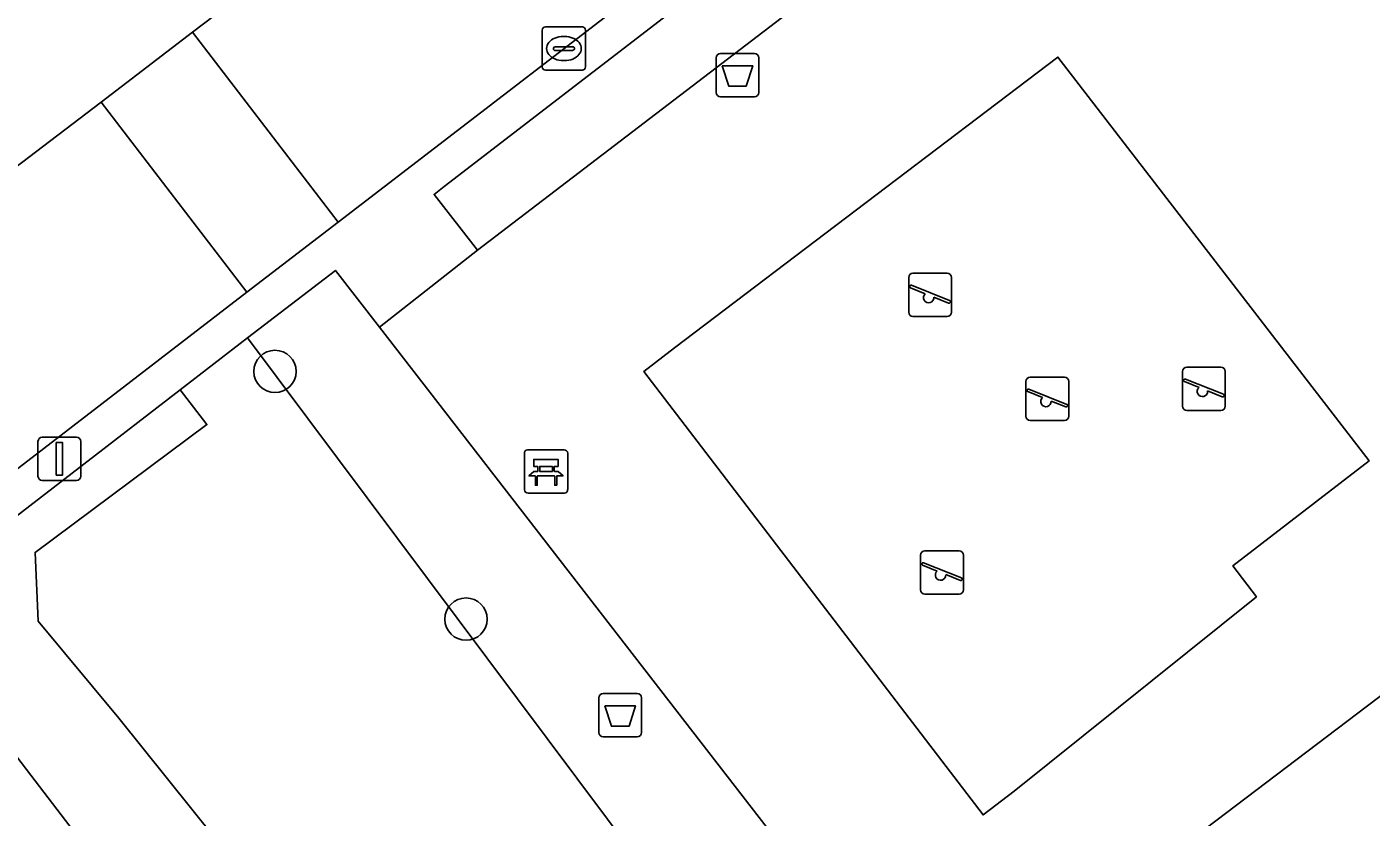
# Model space of a CAD drawing. Extents: x 159352 to 160617, y 385888 to 387323.
# Drawn here: x 159892.57 to 159923.63, y 386787.94 to 386806.2 of the extents above; entities that cross this region are included whole.
import ezdxf

# ---------------------------------------------------------------- set-up
doc = ezdxf.new("R2010")
doc.units = 0
for name, color, linetype in [('IMGEO_Afvalbak', 7, 'Continuous'), ('IMGEO_Bank', 7, 'Continuous'), ('IMGEO_Boom', 7, 'Continuous'), ('IMGEO_Groenvoorziening', 7, 'Continuous'), ('IMGEO_Kolk', 7, 'Continuous'), ('IMGEO_Lichtmast', 7, 'Continuous'), ('IMGEO_Rijbaan_lokaal_open', 7, 'Continuous'), ('IMGEO_Speelvoorziening', 7, 'Continuous'), ('IMGEO_Terreindeel_zand', 7, 'Continuous'), ('IMGEO_Voetpad_open', 7, 'Continuous')]:
    doc.layers.add(name, color=color, linetype=linetype)

msp = doc.modelspace()

# ---------------------------------------------------------------- linework, layer by layer
at = {"layer": 'IMGEO_Afvalbak'}
for p, q in [((159908.491, 386804.688), (159908.491, 386805.488)), ((159908.491, 386805.488), (159908.491, 386804.688)), ((159908.591, 386805.588), (159909.381, 386805.588)), ((159909.381, 386805.588), (159908.591, 386805.588)), ((159909.481, 386805.488), (159909.481, 386804.688)), ((159909.481, 386804.688), (159909.481, 386805.488)), ((159909.381, 386804.588), (159908.591, 386804.588)), ((159908.591, 386804.588), (159909.381, 386804.588)), ((159905.781, 386789.898), (159905.781, 386790.698)), ((159905.781, 386790.698), (159905.781, 386789.898)), ((159905.881, 386790.798), (159906.671, 386790.798)), ((159906.671, 386790.798), (159905.881, 386790.798)), ((159906.771, 386790.698), (159906.771, 386789.898)), ((159906.771, 386789.898), (159906.771, 386790.698)), ((159906.671, 386789.798), (159905.881, 386789.798)), ((159905.881, 386789.798), (159906.671, 386789.798))]:
    msp.add_line(p, q, dxfattribs=at)
for points in [[(159908.634, 386805.302), (159909.338, 386805.302), (159909.189, 386804.832), (159908.783, 386804.832), (159908.634, 386805.302)], [(159905.924, 386790.512), (159906.628, 386790.512), (159906.479, 386790.042), (159906.073, 386790.042), (159905.924, 386790.512)]]:
    msp.add_lwpolyline(points, dxfattribs=at)
for centre, start, end in [((159908.591, 386805.488), 90, 180), ((159908.591, 386805.488), 90, 180), ((159909.381, 386805.488), 0, 90), ((159909.381, 386805.488), 360, 90), ((159908.591, 386804.688), 180, 270), ((159908.591, 386804.688), 180, 270), ((159909.381, 386804.688), 270, 0), ((159909.381, 386804.688), 270, 0), ((159905.881, 386790.698), 90, 180), ((159905.881, 386790.698), 90, 180), ((159906.671, 386790.698), 0, 90), ((159906.671, 386790.698), 360, 90), ((159905.881, 386789.898), 180, 270), ((159905.881, 386789.898), 180, 270), ((159906.671, 386789.898), 270, 0), ((159906.671, 386789.898), 270, 0)]:
    msp.add_arc(centre, 0.1, start, end, dxfattribs=at)
at = {"layer": 'IMGEO_Bank'}
for p, q in [((159904.137, 386796.427), (159904.978, 386796.427)), ((159904.978, 386796.427), (159904.137, 386796.427)), ((159904.062, 386795.502), (159904.062, 386796.343)), ((159904.062, 386796.343), (159904.062, 386795.502)), ((159905.062, 386796.352), (159905.062, 386795.511)), ((159905.062, 386795.511), (159905.062, 386796.352)), ((159904.759, 386795.825), (159904.366, 386795.825)), ((159904.371, 386795.933), (159904.371, 386796.039)), ((159904.415, 386796.039), (159904.415, 386795.933)), ((159904.703, 386796.045), (159904.421, 386796.045)), ((159904.421, 386795.927), (159904.703, 386795.927)), ((159904.709, 386795.933), (159904.709, 386796.039)), ((159904.753, 386796.039), (159904.753, 386795.933)), ((159904.987, 386795.427), (159904.146, 386795.427)), ((159904.146, 386795.427), (159904.987, 386795.427))]:
    msp.add_line(p, q, dxfattribs=at)
for points in [[(159904.365, 386796.045), (159904.279, 386796.045), (159904.279, 386796.206), (159904.842, 386796.206), (159904.842, 386796.045), (159904.759, 386796.045)], [(159904.309, 386795.825), (159904.167, 386795.825), (159904.279, 386795.927), (159904.365, 386795.927)], [(159904.359, 386795.818), (159904.359, 386795.611), (159904.316, 386795.611), (159904.316, 386795.818)], [(159904.759, 386795.927), (159904.842, 386795.927), (159904.954, 386795.825), (159904.815, 386795.825)], [(159904.809, 386795.818), (159904.809, 386795.611), (159904.765, 386795.611), (159904.765, 386795.818)]]:
    msp.add_lwpolyline(points, dxfattribs=at)
for centre, radius, start, end in [((159904.14, 386796.349), 0.0779, 92.4484, 184.2845), ((159904.14, 386796.349), 0.0779, 92.4484, 184.2845), ((159904.984, 386796.349), 0.0779, 2.4484, 94.2845), ((159904.984, 386796.349), 0.0779, 2.4484, 94.2845), ((159904.309, 386795.818), 0.00671, 2.8957, 87.1043), ((159904.366, 386795.818), 0.00671, 92.8957, 177.1043), ((159904.364, 386796.038), 0.00671, 2.8957, 87.1043), ((159904.364, 386795.934), 0.00671, 272.8957, 357.1043), ((159904.421, 386796.038), 0.00671, 92.8957, 177.1043), ((159904.421, 386795.934), 0.00671, 182.8957, 267.1043), ((159904.703, 386796.038), 0.00671, 2.8957, 87.1043), ((159904.703, 386795.934), 0.00671, 272.8957, 357.1043), ((159904.76, 386796.038), 0.00671, 92.8957, 177.1043), ((159904.76, 386795.934), 0.00671, 182.8957, 267.1043), ((159904.758, 386795.818), 0.00671, 2.8957, 87.1043), ((159904.815, 386795.818), 0.00671, 92.8957, 177.1043), ((159904.14, 386795.505), 0.0779, 182.4484, 274.2845), ((159904.14, 386795.505), 0.0779, 182.4484, 274.2845), ((159904.984, 386795.505), 0.0779, 272.4484, 4.2845), ((159904.984, 386795.505), 0.0779, 272.4484, 4.2845)]:
    msp.add_arc(centre, radius, start, end, dxfattribs=at)
at = {"layer": 'IMGEO_Boom'}
for centre in [(159898.299, 386798.239), (159902.713, 386792.515)]:
    msp.add_circle(centre, 0.489, dxfattribs=at)
at = {"layer": 'IMGEO_Groenvoorziening'}
for points in [[(159926.148, 386818.757), (159923.767, 386816.932), (159902.979, 386801.043), (159900.713, 386799.262), (159914.643, 386781.279), (159915.146, 386780.63), (159917.148, 386782.159), (159917.628, 386782.525), (159917.092, 386783.163), (159915.836, 386784.665), (159936.633, 386800.439), (159939.052, 386802.293)], [(159923.767, 386816.932), (159922.719, 386818.298), (159902.209, 386802.51), (159901.974, 386802.329), (159902.979, 386801.043)], [(159923.58, 386796.173), (159920.428, 386793.744), (159920.977, 386793.031), (159915.375, 386788.537), (159914.662, 386787.991), (159906.821, 386798.235), (159907.534, 386798.781), (159916.388, 386805.503)], [(159900.713, 386799.262), (159899.696, 386800.575), (159897.667, 386799.014), (159911.509, 386780.502), (159912.77, 386778.816), (159914.955, 386780.484), (159915.146, 386780.63), (159914.643, 386781.279)], [(159938.325, 386798.396), (159936.633, 386800.439), (159915.836, 386784.665), (159917.092, 386783.163), (159917.628, 386782.525)], [(159897.667, 386799.014), (159896.109, 386797.814), (159896.726, 386797.013), (159892.755, 386794.059), (159892.824, 386792.471), (159894.688, 386790.228), (159905.905, 386776.25), (159911.509, 386780.502)]]:
    msp.add_lwpolyline(points, close=True, dxfattribs=at)
for points in [[(159896.726, 386797.013), (159896.109, 386797.814), (159891.918, 386794.588)], [(159906.764, 386775.218), (159905.905, 386776.25), (159894.688, 386790.228), (159892.824, 386792.471), (159892.755, 386794.059), (159896.726, 386797.013)], [(159891.323, 386790.641), (159902.664, 386775.821)]]:
    msp.add_lwpolyline(points, dxfattribs=at)
at = {"layer": 'IMGEO_Kolk'}
for p, q in [((159904.474, 386805.275), (159904.474, 386806.127)), ((159904.549, 386806.201), (159905.401, 386806.201)), ((159905.475, 386806.127), (159905.475, 386805.275)), ((159904.776, 386805.744), (159905.174, 386805.744)), ((159904.962, 386805.981), (159904.987, 386805.981)), ((159904.733, 386805.695), (159904.733, 386805.707)), ((159905.171, 386805.658), (159904.773, 386805.658)), ((159905.217, 386805.707), (159905.217, 386805.695)), ((159905.401, 386805.201), (159904.549, 386805.201)), ((159904.985, 386805.421), (159904.96, 386805.421))]:
    msp.add_line(p, q, dxfattribs=at)
for points in [[(159904.474, 386805.275), (159904.474, 386806.127)], [(159904.549, 386806.201), (159905.401, 386806.201)], [(159905.475, 386806.127), (159905.475, 386805.275)], [(159905.401, 386805.201), (159904.549, 386805.201)]]:
    msp.add_lwpolyline(points, dxfattribs=at)
for centre, radius, start, end in [((159904.551, 386806.125), 0.0765, 91.552, 178.448), ((159904.551, 386806.125), 0.0765, 91.552, 178.448), ((159905.399, 386806.125), 0.0765, 1.552, 88.448), ((159905.399, 386806.125), 0.0765, 1.552, 88.448), ((159904.773, 386805.704), 0.0403, 85.8775, 175.7526), ((159905.178, 386805.706), 0.0386, 1.7309, 96.639), ((159904.77, 386805.694), 0.0366, 178.938, 274.7102), ((159905.174, 386805.701), 0.043, 264.8664, 352.4533), ((159904.551, 386805.277), 0.0765, 181.552, 268.448), ((159904.551, 386805.277), 0.0765, 181.552, 268.448), ((159905.399, 386805.277), 0.0765, 271.552, 358.448), ((159905.399, 386805.277), 0.0765, 271.552, 358.448)]:
    msp.add_arc(centre, radius, start, end, dxfattribs=at)
for centre, major_axis, ratio, start_param, end_param in [((159904.961, 386805.701), (-0.387, 0.002), 0.722429, 4.712389, 7.853982), ((159904.986, 386805.701), (-0.39, 0.002), 0.717154, 1.570796, 4.712389)]:
    msp.add_ellipse(centre, major_axis=major_axis, ratio=ratio, start_param=start_param, end_param=end_param, dxfattribs=at)
at = {"layer": 'IMGEO_Lichtmast'}
for p, q in [((159892.823, 386795.821), (159892.823, 386796.621)), ((159892.823, 386796.621), (159892.823, 386795.821)), ((159892.923, 386796.721), (159893.713, 386796.721)), ((159893.713, 386796.721), (159892.923, 386796.721)), ((159893.813, 386796.621), (159893.813, 386795.821)), ((159893.813, 386795.821), (159893.813, 386796.621)), ((159893.713, 386795.721), (159892.923, 386795.721)), ((159892.923, 386795.721), (159893.713, 386795.721))]:
    msp.add_line(p, q, dxfattribs=at)
msp.add_lwpolyline([(159893.243, 386796.596), (159893.393, 386796.596), (159893.393, 386795.846), (159893.243, 386795.846), (159893.243, 386796.596)], dxfattribs=at)
for centre, start, end in [((159892.923, 386796.621), 90, 180), ((159892.923, 386796.621), 90, 180), ((159893.713, 386796.621), 0, 90), ((159893.713, 386796.621), 360, 90), ((159892.923, 386795.821), 180, 270), ((159892.923, 386795.821), 180, 270), ((159893.713, 386795.821), 270, 0), ((159893.713, 386795.821), 270, 0)]:
    msp.add_arc(centre, 0.1, start, end, dxfattribs=at)
at = {"layer": 'IMGEO_Rijbaan_lokaal_open'}
for points in [[(159932.131, 386826.54), (159938.993, 386831.785), (159944.581, 386836.055), (159941.128, 386840.576), (159934.496, 386835.573), (159934.51, 386835.52), (159919.84, 386824.035), (159919.772, 386824.066), (159909.569, 386816.165), (159908.029, 386814.994), (159905.329, 386812.912), (159904.224, 386812.064), (159901.193, 386809.744), (159899.889, 386808.738), (159896.395, 386806.077), (159899.757, 386801.692), (159908.562, 386808.459), (159922.226, 386818.941), (159924.606, 386820.767)], [(159896.395, 386806.077), (159894.279, 386804.465), (159897.649, 386800.071), (159899.757, 386801.692)]]:
    msp.add_lwpolyline(points, close=True, dxfattribs=at)
for points in [[(159897.649, 386800.071), (159894.279, 386804.465), (159887.587, 386799.368)], [(159890.938, 386794.913), (159897.649, 386800.071)]]:
    msp.add_lwpolyline(points, dxfattribs=at)
at = {"layer": 'IMGEO_Speelvoorziening'}
for p, q in [((159913.041, 386800.507), (159913.831, 386800.507)), ((159913.831, 386800.507), (159913.041, 386800.507)), ((159912.941, 386799.607), (159912.941, 386800.407)), ((159912.941, 386800.407), (159912.941, 386799.607)), ((159913.324, 386800.035), (159912.985, 386800.172)), ((159913.01, 386800.232), (159913.886, 386799.879)), ((159913.931, 386800.407), (159913.931, 386799.607)), ((159913.931, 386799.607), (159913.931, 386800.407)), ((159913.862, 386799.819), (159913.522, 386799.956)), ((159913.831, 386799.507), (159913.041, 386799.507)), ((159913.041, 386799.507), (159913.831, 386799.507)), ((159919.367, 386798.339), (159920.157, 386798.339)), ((159920.157, 386798.339), (159919.367, 386798.339)), ((159915.65, 386797.207), (159915.65, 386798.007)), ((159915.65, 386798.007), (159915.65, 386797.207)), ((159915.75, 386798.107), (159916.54, 386798.107)), ((159916.54, 386798.107), (159915.75, 386798.107)), ((159916.64, 386798.007), (159916.64, 386797.207)), ((159916.64, 386797.207), (159916.64, 386798.007)), ((159919.267, 386797.439), (159919.267, 386798.239)), ((159919.267, 386798.239), (159919.267, 386797.439)), ((159919.65, 386797.867), (159919.311, 386798.004)), ((159919.336, 386798.064), (159920.212, 386797.711)), ((159920.257, 386798.239), (159920.257, 386797.439)), ((159920.257, 386797.439), (159920.257, 386798.239)), ((159916.033, 386797.635), (159915.694, 386797.772)), ((159915.719, 386797.832), (159916.595, 386797.479)), ((159920.188, 386797.651), (159919.848, 386797.788)), ((159916.571, 386797.419), (159916.231, 386797.556)), ((159916.54, 386797.107), (159915.75, 386797.107)), ((159915.75, 386797.107), (159916.54, 386797.107)), ((159920.157, 386797.339), (159919.367, 386797.339)), ((159919.367, 386797.339), (159920.157, 386797.339)), ((159913.215, 386793.194), (159913.215, 386793.994)), ((159913.215, 386793.994), (159913.215, 386793.194)), ((159913.315, 386794.094), (159914.105, 386794.094)), ((159914.105, 386794.094), (159913.315, 386794.094)), ((159914.205, 386793.994), (159914.205, 386793.194)), ((159914.205, 386793.194), (159914.205, 386793.994)), ((159913.598, 386793.622), (159913.259, 386793.759)), ((159913.284, 386793.819), (159914.16, 386793.466)), ((159914.136, 386793.406), (159913.796, 386793.543)), ((159914.105, 386793.094), (159913.315, 386793.094)), ((159913.315, 386793.094), (159914.105, 386793.094))]:
    msp.add_line(p, q, dxfattribs=at)
for centre, radius, start, end in [((159913.041, 386800.407), 0.1, 90, 180), ((159913.041, 386800.407), 0.1, 90, 180), ((159913.831, 386800.407), 0.1, 0, 90), ((159913.831, 386800.407), 0.1, 360, 90), ((159912.998, 386800.202), 0.0327, 68.078, 248.078), ((159913.403, 386799.945), 0.12, 130.9928, 5.1632), ((159913.874, 386799.849), 0.0327, 248.078, 68.078), ((159913.041, 386799.607), 0.1, 180, 270), ((159913.041, 386799.607), 0.1, 180, 270), ((159913.831, 386799.607), 0.1, 270, 0), ((159913.831, 386799.607), 0.1, 270, 0), ((159919.367, 386798.239), 0.1, 90, 180), ((159919.367, 386798.239), 0.1, 90, 180), ((159920.157, 386798.239), 0.1, 0, 90), ((159920.157, 386798.239), 0.1, 360, 90), ((159915.75, 386798.007), 0.1, 90, 180), ((159915.75, 386798.007), 0.1, 90, 180), ((159916.54, 386798.007), 0.1, 0, 90), ((159916.54, 386798.007), 0.1, 360, 90), ((159919.324, 386798.034), 0.0327, 68.078, 248.078), ((159915.707, 386797.802), 0.0327, 68.078, 248.078), ((159919.729, 386797.777), 0.12, 130.9928, 5.1632), ((159920.2, 386797.681), 0.0327, 248.078, 68.078), ((159916.112, 386797.545), 0.12, 130.9928, 5.1632), ((159916.583, 386797.449), 0.0327, 248.078, 68.078), ((159919.367, 386797.439), 0.1, 180, 270), ((159919.367, 386797.439), 0.1, 180, 270), ((159920.157, 386797.439), 0.1, 270, 0), ((159920.157, 386797.439), 0.1, 270, 0), ((159915.75, 386797.207), 0.1, 180, 270), ((159915.75, 386797.207), 0.1, 180, 270), ((159916.54, 386797.207), 0.1, 270, 0), ((159916.54, 386797.207), 0.1, 270, 0), ((159913.315, 386793.994), 0.1, 90, 180), ((159913.315, 386793.994), 0.1, 90, 180), ((159914.105, 386793.994), 0.1, 0, 90), ((159914.105, 386793.994), 0.1, 360, 90), ((159913.272, 386793.789), 0.0327, 68.078, 248.078), ((159913.677, 386793.532), 0.12, 130.9928, 5.1632), ((159914.148, 386793.436), 0.0327, 248.078, 68.078), ((159913.315, 386793.194), 0.1, 180, 270), ((159913.315, 386793.194), 0.1, 180, 270), ((159914.105, 386793.194), 0.1, 270, 0), ((159914.105, 386793.194), 0.1, 270, 0)]:
    msp.add_arc(centre, radius, start, end, dxfattribs=at)
at = {"layer": 'IMGEO_Terreindeel_zand'}
msp.add_lwpolyline([(159916.388, 386805.503), (159907.534, 386798.781), (159906.821, 386798.235), (159914.662, 386787.991), (159915.375, 386788.537), (159920.977, 386793.031), (159920.428, 386793.744), (159923.58, 386796.173)], close=True, dxfattribs=at)
at = {"layer": 'IMGEO_Voetpad_open'}
for points in [[(159922.719, 386818.298), (159922.226, 386818.941), (159908.562, 386808.459), (159899.757, 386801.692), (159897.649, 386800.071), (159890.938, 386794.913)], [(159891.918, 386794.588), (159896.109, 386797.814), (159897.667, 386799.014), (159899.696, 386800.575), (159900.713, 386799.262), (159902.979, 386801.043), (159901.974, 386802.329), (159902.209, 386802.51), (159922.719, 386818.298)], [(159887.587, 386799.368), (159894.279, 386804.465), (159896.395, 386806.077), (159899.889, 386808.738), (159901.193, 386809.744), (159900.89, 386810.141), (159903.921, 386812.461), (159904.224, 386812.064), (159905.329, 386812.912), (159904.871, 386813.506), (159904.989, 386813.597), (159903.505, 386815.522)], [(159902.664, 386775.821), (159891.323, 386790.641)]]:
    msp.add_lwpolyline(points, dxfattribs=at)

doc.saveas('drawing.dxf')
